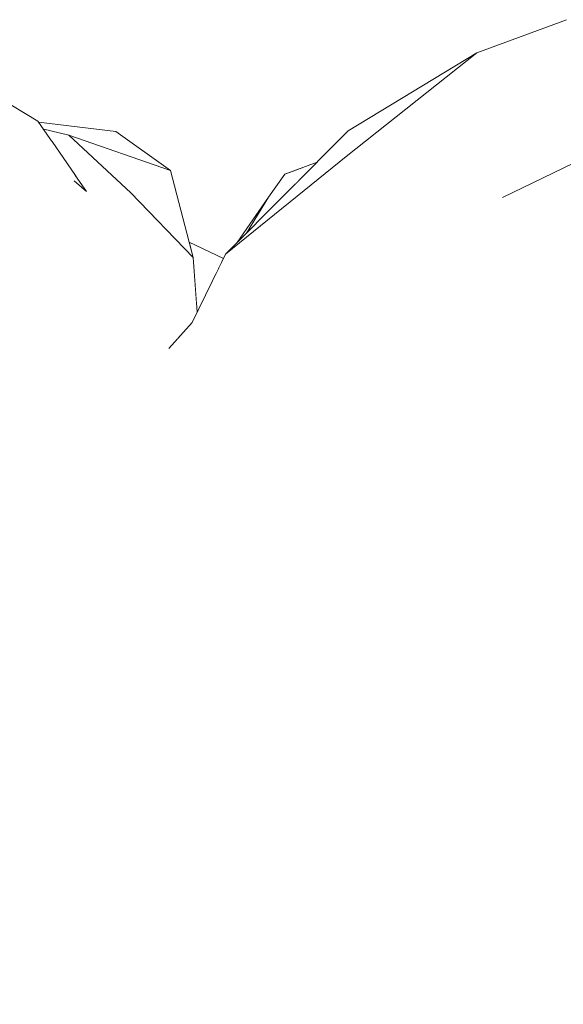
# Model space of a CAD drawing. Header units: millimetres. Extents: x 0 to 650, y -1 to 707.
# Tile 319 of 348: x 506.349 to 506.637, y 460.094 to 460.616. Entities that reach past the tile are written whole.
import ezdxf
from ezdxf.xclip import XClip

# ---------------------------------------------------------------- set-up
doc = ezdxf.new("R2010")
doc.units = ezdxf.units.MM
doc.header["$MEASUREMENT"] = 0
doc.header["$XCLIPFRAME"] = 0
doc.linetypes.add('Wipeout_Contour', pattern=[1000, 0, -1000])
doc.layers.add('Interior - Mobiliário .ARQ', color=7, linetype='Continuous')

# ---------------------------------------------------------------- blocks, each defined once
blk = doc.blocks.new('Desenho_5_5', base_point=(26.09266, 442.80587))
at = {"color": 254, "linetype": 'Wipeout_Contour', "lineweight": 0, "ltscale": 2053.629503}
blk.add_wipeout([(506.40788, 460.5239), (506.38438, 460.52462), (506.41943, 460.45591)], dxfattribs=at).dxf.layer = 'Interior - Mobiliário .ARQ'
at = {"color": 254, "linetype": 'Wipeout_Contour', "lineweight": 0, "ltscale": 2053.796268}
blk.add_wipeout([(506.50432, 460.40573), (506.57087, 460.48334), (506.5472, 460.47529)], dxfattribs=at).dxf.layer = 'Interior - Mobiliário .ARQ'
at = {"color": 254, "linetype": 'Wipeout_Contour', "lineweight": 0, "ltscale": 2052.758276}
blk.add_wipeout([(506.36502, 460.16546), (506.35189, 460.16429), (506.36165, 460.13671)], dxfattribs=at).dxf.layer = 'Interior - Mobiliário .ARQ'
at = {"color": 254, "linetype": 'Wipeout_Contour', "lineweight": 0, "ltscale": 2053.352679}
blk.add_wipeout([(506.40805, 460.13523), (506.42096, 460.16209), (506.40896, 460.16406)], dxfattribs=at).dxf.layer = 'Interior - Mobiliário .ARQ'
at = {"color": 254, "linetype": 'Wipeout_Contour', "lineweight": 0, "ltscale": 2053.403902}
blk.add_wipeout([(506.62065, 460.15535), (506.62756, 460.14335), (506.63705, 460.16091)], dxfattribs=at).dxf.layer = 'Interior - Mobiliário .ARQ'
at = {"color": 254, "linetype": 'Wipeout_Contour', "lineweight": 0, "ltscale": 2053.324673}
blk.add_wipeout([(506.49681, 460.15303), (506.47693, 460.1537), (506.48365, 460.13618)], dxfattribs=at).dxf.layer = 'Interior - Mobiliário .ARQ'
at = {"color": 254, "linetype": 'Wipeout_Contour', "lineweight": 0, "ltscale": 2053.389013}
blk.add_wipeout([(506.5489, 460.13504), (506.57719, 460.15151), (506.55602, 460.15814)], dxfattribs=at).dxf.layer = 'Interior - Mobiliário .ARQ'
at = {"color": 254, "linetype": 'Wipeout_Contour', "lineweight": 0, "ltscale": 2736.802923}
blk.add_wipeout([(506.4089, 460.12743), (506.38586, 460.12744), (506.38966, 460.09884), (506.40738, 460.09712)], dxfattribs=at).dxf.layer = 'Interior - Mobiliário .ARQ'
at = {"color": 254, "linetype": 'Wipeout_Contour', "lineweight": 0, "ltscale": 2053.635794}
blk.add_wipeout([(506.60485, 460.52153), (506.5472, 460.47529), (506.57087, 460.48334)], dxfattribs=at).dxf.layer = 'Interior - Mobiliário .ARQ'
at = {"color": 254, "linetype": 'Wipeout_Contour', "lineweight": 0, "ltscale": 2053.308897}
blk.add_wipeout([(506.41943, 460.45591), (506.39636, 460.49338), (506.40671, 460.43298)], dxfattribs=at).dxf.layer = 'Interior - Mobiliário .ARQ'
at = {"color": 254, "linetype": 'Wipeout_Contour', "lineweight": 0, "ltscale": 2053.610412}
blk.add_wipeout([(506.66215, 460.39989), (506.64504, 460.42282), (506.57008, 460.33778)], dxfattribs=at).dxf.layer = 'Interior - Mobiliário .ARQ'
at = {"color": 254, "linetype": 'Wipeout_Contour', "lineweight": 0, "ltscale": 2053.176444}
blk.add_wipeout([(506.62704, 460.17528), (506.62065, 460.15535), (506.63705, 460.16091)], dxfattribs=at).dxf.layer = 'Interior - Mobiliário .ARQ'
at = {"color": 254, "linetype": 'Wipeout_Contour', "lineweight": 0, "ltscale": 2053.059598}
blk.add_wipeout([(506.37765, 460.17345), (506.36502, 460.16546), (506.36165, 460.13671)], dxfattribs=at).dxf.layer = 'Interior - Mobiliário .ARQ'
at = {"color": 254, "linetype": 'Wipeout_Contour', "lineweight": 0, "ltscale": 2052.604323}
blk.add_wipeout([(506.40805, 460.13523), (506.40896, 460.16406), (506.39783, 460.17281)], dxfattribs=at).dxf.layer = 'Interior - Mobiliário .ARQ'
at = {"color": 254, "linetype": 'Wipeout_Contour', "lineweight": 0, "ltscale": 2737.778898}
blk.add_wipeout([(506.60123, 460.121), (506.63619, 460.12466), (506.70173, 460.14665), (506.62404, 460.13741)], dxfattribs=at).dxf.layer = 'Interior - Mobiliário .ARQ'
at = {"color": 254, "linetype": 'Wipeout_Contour', "lineweight": 0, "ltscale": 2736.630637}
blk.add_wipeout([(506.38586, 460.12744), (506.36263, 460.1289), (506.37167, 460.10003), (506.38966, 460.09884)], dxfattribs=at).dxf.layer = 'Interior - Mobiliário .ARQ'
at = {"color": 254, "linetype": 'Wipeout_Contour', "lineweight": 0, "ltscale": 2054.041511}
blk.add_wipeout([(506.60485, 460.52153), (506.57087, 460.48334), (506.64252, 460.53966)], dxfattribs=at).dxf.layer = 'Interior - Mobiliário .ARQ'
at = {"color": 254, "linetype": 'Wipeout_Contour', "lineweight": 0, "ltscale": 2053.581366}
blk.add_wipeout([(506.43112, 460.4322), (506.41811, 460.42033), (506.41097, 460.37467)], dxfattribs=at).dxf.layer = 'Interior - Mobiliário .ARQ'
at = {"color": 254, "linetype": 'Wipeout_Contour', "lineweight": 0, "ltscale": 2053.603456}
blk.add_wipeout([(506.57008, 460.33778), (506.5889, 460.32101), (506.66215, 460.39989)], dxfattribs=at).dxf.layer = 'Interior - Mobiliário .ARQ'
at = {"color": 254, "linetype": 'Wipeout_Contour', "lineweight": 0, "ltscale": 2053.520796}
blk.add_wipeout([(506.37765, 460.17345), (506.39412, 460.29112), (506.37679, 460.2872)], dxfattribs=at).dxf.layer = 'Interior - Mobiliário .ARQ'
at = {"color": 254, "linetype": 'Wipeout_Contour', "lineweight": 0, "ltscale": 2053.306186}
blk.add_wipeout([(506.417, 460.28591), (506.40554, 460.29075), (506.39783, 460.17281)], dxfattribs=at).dxf.layer = 'Interior - Mobiliário .ARQ'
at = {"color": 254, "linetype": 'Wipeout_Contour', "lineweight": 0, "ltscale": 2053.184036}
blk.add_wipeout([(506.66134, 460.21497), (506.65882, 460.23369), (506.62704, 460.17528)], dxfattribs=at).dxf.layer = 'Interior - Mobiliário .ARQ'
at = {"color": 254, "linetype": 'Wipeout_Contour', "lineweight": 0, "ltscale": 3422.36628}
blk.add_wipeout([(506.63619, 460.12466), (506.65605, 460.12611), (506.68841, 460.12948), (506.79107, 460.15189), (506.70173, 460.14665)], dxfattribs=at).dxf.layer = 'Interior - Mobiliário .ARQ'
at = {"color": 254, "linetype": 'Wipeout_Contour', "lineweight": 0, "ltscale": 2736.654558}
blk.add_wipeout([(506.26134, 460.12818), (506.30471, 460.12378), (506.36263, 460.1289), (506.28701, 460.13694)], dxfattribs=at).dxf.layer = 'Interior - Mobiliário .ARQ'
at = {"color": 254, "linetype": 'Wipeout_Contour', "lineweight": 0, "ltscale": 2737.288285}
blk.add_wipeout([(506.54983, 460.12892), (506.56286, 460.11901), (506.60123, 460.121), (506.62404, 460.13741)], dxfattribs=at).dxf.layer = 'Interior - Mobiliário .ARQ'
at = {"color": 254, "linetype": 'Wipeout_Contour', "lineweight": 0, "ltscale": 2738.46863}
blk.add_wipeout([(506.52294, 460.55678), (506.45802, 460.49142), (506.52204, 460.54323), (506.59122, 460.59826)], dxfattribs=at).dxf.layer = 'Interior - Mobiliário .ARQ'
at = {"color": 254, "linetype": 'Wipeout_Contour', "lineweight": 0, "ltscale": 2053.474452}
blk.add_wipeout([(506.59883, 460.30726), (506.66466, 460.37367), (506.66215, 460.39989)], dxfattribs=at).dxf.layer = 'Interior - Mobiliário .ARQ'
at = {"color": 254, "linetype": 'Wipeout_Contour', "lineweight": 0, "ltscale": 2053.363178}
blk.add_wipeout([(506.5889, 460.32101), (506.57008, 460.33778), (506.4998, 460.22305)], dxfattribs=at).dxf.layer = 'Interior - Mobiliário .ARQ'
at = {"color": 254, "linetype": 'Wipeout_Contour', "lineweight": 0, "ltscale": 2053.208347}
blk.add_wipeout([(506.39783, 460.17281), (506.38788, 460.17162), (506.3846, 460.13511)], dxfattribs=at).dxf.layer = 'Interior - Mobiliário .ARQ'
at = {"color": 254, "linetype": 'Wipeout_Contour', "lineweight": 0, "ltscale": 2052.533034}
blk.add_wipeout([(506.36165, 460.13671), (506.35189, 460.16429), (506.29575, 460.15948)], dxfattribs=at).dxf.layer = 'Interior - Mobiliário .ARQ'
at = {"color": 254, "linetype": 'Wipeout_Contour', "lineweight": 0, "ltscale": 2053.179883}
blk.add_wipeout([(506.5489, 460.13504), (506.55602, 460.15814), (506.5326, 460.15664)], dxfattribs=at).dxf.layer = 'Interior - Mobiliário .ARQ'
at = {"color": 254, "linetype": 'Wipeout_Contour', "lineweight": 0, "ltscale": 2053.05008}
blk.add_wipeout([(506.62404, 460.13741), (506.70173, 460.14665), (506.71149, 460.15504)], dxfattribs=at).dxf.layer = 'Interior - Mobiliário .ARQ'
at = {"color": 254, "linetype": 'Wipeout_Contour', "lineweight": 0, "ltscale": 2052.470744}
blk.add_wipeout([(506.36263, 460.1289), (506.30471, 460.12378), (506.37167, 460.10003)], dxfattribs=at).dxf.layer = 'Interior - Mobiliário .ARQ'
at = {"color": 254, "linetype": 'Wipeout_Contour', "lineweight": 0, "ltscale": 2736.786231}
blk.add_wipeout([(506.54983, 460.12892), (506.4885, 460.13051), (506.5307, 460.11916), (506.55637, 460.11924)], dxfattribs=at).dxf.layer = 'Interior - Mobiliário .ARQ'
at = {"color": 254, "linetype": 'Wipeout_Contour', "lineweight": 0, "ltscale": 2053.722597}
blk.add_wipeout([(506.45802, 460.49142), (506.43112, 460.4322), (506.52204, 460.54323)], dxfattribs=at).dxf.layer = 'Interior - Mobiliário .ARQ'
at = {"color": 254, "linetype": 'Wipeout_Contour', "lineweight": 0, "ltscale": 2053.099132}
blk.add_wipeout([(506.71149, 460.15504), (506.69273, 460.17001), (506.63705, 460.16091)], dxfattribs=at).dxf.layer = 'Interior - Mobiliário .ARQ'
at = {"color": 254, "linetype": 'Wipeout_Contour', "lineweight": 0, "ltscale": 2052.648136}
blk.add_wipeout([(506.29575, 460.15948), (506.28927, 460.14238), (506.36165, 460.13671)], dxfattribs=at).dxf.layer = 'Interior - Mobiliário .ARQ'
at = {"color": 254, "linetype": 'Wipeout_Contour', "lineweight": 0, "ltscale": 2052.862342}
blk.add_wipeout([(506.49681, 460.15303), (506.48365, 460.13618), (506.5489, 460.13504)], dxfattribs=at).dxf.layer = 'Interior - Mobiliário .ARQ'
at = {"color": 254, "linetype": 'Wipeout_Contour', "lineweight": 0, "ltscale": 3420.525544}
blk.add_wipeout([(506.26583, 460.12773), (506.20487, 460.05483), (506.37145, 460.07057), (506.37556, 460.10019), (506.30471, 460.12378)], dxfattribs=at).dxf.layer = 'Interior - Mobiliário .ARQ'
at = {"color": 254, "linetype": 'Wipeout_Contour', "lineweight": 0, "ltscale": 2053.071527}
blk.add_wipeout([(506.4885, 460.13051), (506.4675, 460.09891), (506.5307, 460.11916)], dxfattribs=at).dxf.layer = 'Interior - Mobiliário .ARQ'
at = {"color": 254, "linetype": 'Wipeout_Contour', "lineweight": 0, "ltscale": 2053.495263}
blk.add_wipeout([(506.52204, 460.54323), (506.43112, 460.4322), (506.47991, 460.4817)], dxfattribs=at).dxf.layer = 'Interior - Mobiliário .ARQ'
at = {"color": 254, "linetype": 'Wipeout_Contour', "lineweight": 0, "ltscale": 2053.687359}
blk.add_wipeout([(506.63705, 460.16091), (506.62756, 460.14335), (506.71149, 460.15504)], dxfattribs=at).dxf.layer = 'Interior - Mobiliário .ARQ'
at = {"color": 254, "linetype": 'Wipeout_Contour', "lineweight": 0, "ltscale": 2053.070107}
blk.add_wipeout([(506.5489, 460.13504), (506.5326, 460.15664), (506.49681, 460.15303)], dxfattribs=at).dxf.layer = 'Interior - Mobiliário .ARQ'
at = {"color": 254, "linetype": 'Wipeout_Contour', "lineweight": 0, "ltscale": 2737.126019}
blk.add_wipeout([(506.4089, 460.12743), (506.40738, 460.09712), (506.4675, 460.09891), (506.4885, 460.13051)], dxfattribs=at).dxf.layer = 'Interior - Mobiliário .ARQ'
at = {"color": 254, "linetype": 'Wipeout_Contour', "lineweight": 0, "ltscale": 2738.493688}
blk.add_wipeout([(506.3589, 460.56146), (506.37499, 460.55449), (506.42883, 460.53579), (506.39988, 460.55646)], dxfattribs=at).dxf.layer = 'Interior - Mobiliário .ARQ'
at = {"color": 254, "linetype": 'Wipeout_Contour', "lineweight": 0, "ltscale": 2053.343461}
blk.add_wipeout([(506.47991, 460.4817), (506.43112, 460.4322), (506.45085, 460.41257)], dxfattribs=at).dxf.layer = 'Interior - Mobiliário .ARQ'
at = {"color": 254, "linetype": 'Wipeout_Contour', "lineweight": 0, "ltscale": 2052.585605}
blk.add_wipeout([(506.49681, 460.15303), (506.5326, 460.15664), (506.54724, 460.21402)], dxfattribs=at).dxf.layer = 'Interior - Mobiliário .ARQ'
at = {"color": 254, "linetype": 'Wipeout_Contour', "lineweight": 0, "ltscale": 2053.31049}
blk.add_wipeout([(506.62704, 460.17528), (506.63705, 460.16091), (506.66134, 460.21497)], dxfattribs=at).dxf.layer = 'Interior - Mobiliário .ARQ'
at = {"color": 254, "linetype": 'Wipeout_Contour', "lineweight": 0, "ltscale": 2053.023783}
blk.add_wipeout([(506.62756, 460.14335), (506.62065, 460.15535), (506.57719, 460.15151)], dxfattribs=at).dxf.layer = 'Interior - Mobiliário .ARQ'
at = {"color": 254, "linetype": 'Wipeout_Contour', "lineweight": 0, "ltscale": 2052.381042}
blk.add_wipeout([(506.48365, 460.13618), (506.4089, 460.12743), (506.4885, 460.13051)], dxfattribs=at).dxf.layer = 'Interior - Mobiliário .ARQ'
at = {"color": 254, "linetype": 'Wipeout_Contour', "lineweight": 0, "ltscale": 4790.279909}
blk.add_wipeout([(506.40557, 460.0973), (506.37145, 460.07057), (506.53877, 460.04429), (506.55637, 460.11924), (506.5307, 460.11916), (506.4675, 460.09891), (506.40738, 460.09712)], dxfattribs=at).dxf.layer = 'Interior - Mobiliário .ARQ'
at = {"color": 254, "linetype": 'Wipeout_Contour', "lineweight": 0, "ltscale": 2053.62795}
blk.add_wipeout([(506.32428, 460.54955), (506.39636, 460.49338), (506.35856, 460.56202)], dxfattribs=at).dxf.layer = 'Interior - Mobiliário .ARQ'
at = {"color": 254, "linetype": 'Wipeout_Contour', "lineweight": 0, "ltscale": 2053.500075}
blk.add_wipeout([(506.43112, 460.4322), (506.4201, 460.37837), (506.45085, 460.41257)], dxfattribs=at).dxf.layer = 'Interior - Mobiliário .ARQ'
at = {"color": 254, "linetype": 'Wipeout_Contour', "lineweight": 0, "ltscale": 2053.32984}
blk.add_wipeout([(506.54724, 460.21402), (506.52527, 460.21698), (506.49681, 460.15303)], dxfattribs=at).dxf.layer = 'Interior - Mobiliário .ARQ'
at = {"color": 254, "linetype": 'Wipeout_Contour', "lineweight": 0, "ltscale": 2052.671757}
blk.add_wipeout([(506.47693, 460.1537), (506.42096, 460.16209), (506.48365, 460.13618)], dxfattribs=at).dxf.layer = 'Interior - Mobiliário .ARQ'
at = {"color": 254, "linetype": 'Wipeout_Contour', "lineweight": 0, "ltscale": 4107.565048}
blk.add_wipeout([(506.53877, 460.04429), (506.75965, 459.96635), (506.65605, 460.12611), (506.63619, 460.12466), (506.60123, 460.121), (506.56286, 460.11901)], dxfattribs=at).dxf.layer = 'Interior - Mobiliário .ARQ'
at = {"color": 254, "linetype": 'Wipeout_Contour', "lineweight": 0, "ltscale": 2737.577789}
blk.add_wipeout([(506.37145, 460.07057), (506.40557, 460.0973), (506.38966, 460.09884), (506.37556, 460.10019)], dxfattribs=at).dxf.layer = 'Interior - Mobiliário .ARQ'
at = {"color": 254, "linetype": 'Wipeout_Contour', "lineweight": 0, "ltscale": 2053.155863}
blk.add_wipeout([(506.35856, 460.56202), (506.28186, 460.60814), (506.32428, 460.54955)], dxfattribs=at).dxf.layer = 'Interior - Mobiliário .ARQ'
at = {"color": 254, "linetype": 'Wipeout_Contour', "lineweight": 0, "ltscale": 2053.357565}
blk.add_wipeout([(506.40671, 460.43298), (506.41811, 460.42033), (506.42804, 460.44142)], dxfattribs=at).dxf.layer = 'Interior - Mobiliário .ARQ'
at = {"color": 254, "linetype": 'Wipeout_Contour', "lineweight": 0, "ltscale": 2053.652495}
blk.add_wipeout([(506.417, 460.28591), (506.45085, 460.41257), (506.4201, 460.37837)], dxfattribs=at).dxf.layer = 'Interior - Mobiliário .ARQ'
at = {"color": 254, "linetype": 'Wipeout_Contour', "lineweight": 0, "ltscale": 2053.086024}
blk.add_wipeout([(506.4998, 460.22305), (506.52527, 460.21698), (506.5889, 460.32101)], dxfattribs=at).dxf.layer = 'Interior - Mobiliário .ARQ'
at = {"color": 254, "linetype": 'Wipeout_Contour', "lineweight": 0, "ltscale": 2052.712007}
blk.add_wipeout([(506.40805, 460.13523), (506.48365, 460.13618), (506.42096, 460.16209)], dxfattribs=at).dxf.layer = 'Interior - Mobiliário .ARQ'
at = {"color": 254, "linetype": 'Wipeout_Contour', "lineweight": 0, "ltscale": 2053.212271}
blk.add_wipeout([(506.57719, 460.15151), (506.5489, 460.13504), (506.62756, 460.14335)], dxfattribs=at).dxf.layer = 'Interior - Mobiliário .ARQ'
at = {"layer": 'Interior - Mobiliário .ARQ', "color": 7, "linetype": 'Continuous', "lineweight": 0}
blk.add_line((506.35856, 460.56202), (506.28186, 460.60814), dxfattribs=at)
at = {"color": 254, "linetype": 'Wipeout_Contour', "lineweight": 0, "ltscale": 2053.180983}
blk.add_wipeout([(506.42804, 460.44142), (506.41943, 460.45591), (506.40671, 460.43298)], dxfattribs=at).dxf.layer = 'Interior - Mobiliário .ARQ'
at = {"color": 254, "linetype": 'Wipeout_Contour', "lineweight": 0, "ltscale": 2053.612155}
blk.add_wipeout([(506.66215, 460.39989), (506.5889, 460.32101), (506.59883, 460.30726)], dxfattribs=at).dxf.layer = 'Interior - Mobiliário .ARQ'
at = {"color": 254, "linetype": 'Wipeout_Contour', "lineweight": 0, "ltscale": 2052.566466}
blk.add_wipeout([(506.40554, 460.29075), (506.417, 460.28591), (506.4201, 460.37837)], dxfattribs=at).dxf.layer = 'Interior - Mobiliário .ARQ'
at = {"color": 254, "linetype": 'Wipeout_Contour', "lineweight": 0, "ltscale": 2053.326446}
blk.add_wipeout([(506.52527, 460.21698), (506.4998, 460.22305), (506.47693, 460.1537)], dxfattribs=at).dxf.layer = 'Interior - Mobiliário .ARQ'
at = {"color": 254, "linetype": 'Wipeout_Contour', "lineweight": 0, "ltscale": 2053.224899}
blk.add_wipeout([(506.62704, 460.17528), (506.60155, 460.19778), (506.57719, 460.15151)], dxfattribs=at).dxf.layer = 'Interior - Mobiliário .ARQ'
at = {"color": 254, "linetype": 'Wipeout_Contour', "lineweight": 0, "ltscale": 2052.315627}
blk.add_wipeout([(506.3846, 460.13511), (506.40805, 460.13523), (506.39783, 460.17281)], dxfattribs=at).dxf.layer = 'Interior - Mobiliário .ARQ'
at = {"color": 254, "linetype": 'Wipeout_Contour', "lineweight": 0, "ltscale": 2053.445379}
blk.add_wipeout([(506.66974, 460.34598), (506.62219, 460.2926), (506.64537, 460.26824)], dxfattribs=at).dxf.layer = 'Interior - Mobiliário .ARQ'
at = {"color": 254, "linetype": 'Wipeout_Contour', "lineweight": 0, "ltscale": 2052.450781}
blk.add_wipeout([(506.38788, 460.17162), (506.39783, 460.17281), (506.40554, 460.29075)], dxfattribs=at).dxf.layer = 'Interior - Mobiliário .ARQ'
at = {"color": 254, "linetype": 'Wipeout_Contour', "lineweight": 0, "ltscale": 2053.335935}
blk.add_wipeout([(506.40896, 460.16406), (506.43485, 460.27192), (506.417, 460.28591)], dxfattribs=at).dxf.layer = 'Interior - Mobiliário .ARQ'
at = {"color": 254, "linetype": 'Wipeout_Contour', "lineweight": 0, "ltscale": 2052.716506}
blk.add_wipeout([(506.47693, 460.1537), (506.49681, 460.15303), (506.52527, 460.21698)], dxfattribs=at).dxf.layer = 'Interior - Mobiliário .ARQ'
at = {"color": 254, "linetype": 'Wipeout_Contour', "lineweight": 0, "ltscale": 2052.690226}
blk.add_wipeout([(506.57719, 460.15151), (506.62065, 460.15535), (506.62704, 460.17528)], dxfattribs=at).dxf.layer = 'Interior - Mobiliário .ARQ'
at = {"color": 254, "linetype": 'Wipeout_Contour', "lineweight": 0, "ltscale": 2053.679991}
blk.add_wipeout([(506.45085, 460.41257), (506.43485, 460.27192), (506.48389, 460.40261)], dxfattribs=at).dxf.layer = 'Interior - Mobiliário .ARQ'
at = {"color": 254, "linetype": 'Wipeout_Contour', "lineweight": 0, "ltscale": 2052.494838}
blk.add_wipeout([(506.417, 460.28591), (506.39783, 460.17281), (506.40896, 460.16406)], dxfattribs=at).dxf.layer = 'Interior - Mobiliário .ARQ'
at = {"color": 254, "linetype": 'Wipeout_Contour', "lineweight": 0, "ltscale": 2052.071455}
blk.add_wipeout([(506.36165, 460.13671), (506.3846, 460.13511), (506.38788, 460.17162)], dxfattribs=at).dxf.layer = 'Interior - Mobiliário .ARQ'
at = {"color": 254, "linetype": 'Wipeout_Contour', "lineweight": 0, "ltscale": 2054.107002}
blk.add_wipeout([(506.52769, 460.47319), (506.47991, 460.4817), (506.48389, 460.40261)], dxfattribs=at).dxf.layer = 'Interior - Mobiliário .ARQ'
at = {"color": 254, "linetype": 'Wipeout_Contour', "lineweight": 0, "ltscale": 2052.845287}
blk.add_wipeout([(506.417, 460.28591), (506.43485, 460.27192), (506.45085, 460.41257)], dxfattribs=at).dxf.layer = 'Interior - Mobiliário .ARQ'
at = {"color": 254, "linetype": 'Wipeout_Contour', "lineweight": 0, "ltscale": 2052.897793}
blk.add_wipeout([(506.38788, 460.17162), (506.37765, 460.17345), (506.36165, 460.13671)], dxfattribs=at).dxf.layer = 'Interior - Mobiliário .ARQ'
at = {"color": 254, "linetype": 'Wipeout_Contour', "lineweight": 0, "ltscale": 2052.904835}
blk.add_wipeout([(506.45085, 460.41257), (506.48389, 460.40261), (506.47991, 460.4817)], dxfattribs=at).dxf.layer = 'Interior - Mobiliário .ARQ'
at = {"color": 254, "linetype": 'Wipeout_Contour', "lineweight": 0, "ltscale": 2052.897699}
blk.add_wipeout([(506.4017, 460.37896), (506.41097, 460.37467), (506.41811, 460.42033)], dxfattribs=at).dxf.layer = 'Interior - Mobiliário .ARQ'
at = {"color": 254, "linetype": 'Wipeout_Contour', "lineweight": 0, "ltscale": 2053.461866}
blk.add_wipeout([(506.47991, 460.4817), (506.52769, 460.47319), (506.57698, 460.52815)], dxfattribs=at).dxf.layer = 'Interior - Mobiliário .ARQ'
at = {"color": 254, "linetype": 'Wipeout_Contour', "lineweight": 0, "ltscale": 2737.730761}
blk.add_wipeout([(506.45693, 460.48922), (506.43866, 460.49789), (506.44107, 460.48611), (506.45413, 460.4835)], dxfattribs=at).dxf.layer = 'Interior - Mobiliário .ARQ'
at = {"color": 254, "linetype": 'Wipeout_Contour', "lineweight": 0, "ltscale": 2053.577398}
blk.add_wipeout([(506.41811, 460.42033), (506.40671, 460.43298), (506.4017, 460.37896)], dxfattribs=at).dxf.layer = 'Interior - Mobiliário .ARQ'
at = {"color": 254, "linetype": 'Wipeout_Contour', "lineweight": 0, "ltscale": 2053.951388}
blk.add_wipeout([(506.57698, 460.52815), (506.52204, 460.54323), (506.47991, 460.4817)], dxfattribs=at).dxf.layer = 'Interior - Mobiliário .ARQ'
at = {"color": 254, "linetype": 'Wipeout_Contour', "lineweight": 0, "ltscale": 2053.335544}
blk.add_wipeout([(506.3489, 460.48589), (506.40671, 460.43298), (506.39636, 460.49338)], dxfattribs=at).dxf.layer = 'Interior - Mobiliário .ARQ'
at = {"color": 254, "linetype": 'Wipeout_Contour', "lineweight": 0, "ltscale": 2053.454237}
blk.add_wipeout([(506.39412, 460.29112), (506.41097, 460.37467), (506.4017, 460.37896)], dxfattribs=at).dxf.layer = 'Interior - Mobiliário .ARQ'
at = {"color": 254, "linetype": 'Wipeout_Contour', "lineweight": 0, "ltscale": 2053.854721}
blk.add_wipeout([(506.52204, 460.54323), (506.57698, 460.52815), (506.64944, 460.57395)], dxfattribs=at).dxf.layer = 'Interior - Mobiliário .ARQ'
at = {"color": 254, "linetype": 'Wipeout_Contour', "lineweight": 0, "ltscale": 2053.197487}
blk.add_wipeout([(506.39636, 460.49338), (506.32428, 460.54955), (506.3489, 460.48589)], dxfattribs=at).dxf.layer = 'Interior - Mobiliário .ARQ'
at = {"color": 254, "linetype": 'Wipeout_Contour', "lineweight": 0, "ltscale": 2738.364113}
blk.add_wipeout([(506.48948, 460.53386), (506.48073, 460.52158), (506.49549, 460.52915), (506.50566, 460.53938)], dxfattribs=at).dxf.layer = 'Interior - Mobiliário .ARQ'
at = {"layer": 'Interior - Mobiliário .ARQ', "color": 7, "linetype": 'Continuous', "lineweight": 0}
for p, q in [((506.48948, 460.53386), (506.50655, 460.54028)), ((506.48073, 460.52158), (506.48948, 460.53386)), ((506.48073, 460.52158), (506.46426, 460.4977)), ((506.46918, 460.50266), (506.48073, 460.52158))]:
    blk.add_line(p, q, dxfattribs=at)
at = {"color": 254, "linetype": 'Wipeout_Contour', "lineweight": 0, "ltscale": 2053.983536}
blk.add_wipeout([(506.64944, 460.57395), (506.59122, 460.59826), (506.52204, 460.54323)], dxfattribs=at).dxf.layer = 'Interior - Mobiliário .ARQ'
at = {"color": 254, "linetype": 'Wipeout_Contour', "lineweight": 0, "ltscale": 2052.944617}
blk.add_wipeout([(506.4017, 460.37896), (506.40671, 460.43298), (506.3489, 460.48589)], dxfattribs=at).dxf.layer = 'Interior - Mobiliário .ARQ'
at = {"layer": 'Interior - Mobiliário .ARQ', "color": 7, "linetype": 'Continuous', "lineweight": 0}
for q in [(506.52294, 460.55678), (506.52204, 460.54323)]:
    blk.add_line((506.45802, 460.49142), q, dxfattribs=at)
at = {"color": 254, "linetype": 'Wipeout_Contour', "lineweight": 0, "ltscale": 2053.932167}
blk.add_wipeout([(506.63874, 460.61574), (506.59122, 460.59826), (506.64944, 460.57395)], dxfattribs=at).dxf.layer = 'Interior - Mobiliário .ARQ'
at = {"color": 254, "linetype": 'Wipeout_Contour', "lineweight": 0, "ltscale": 3423.19743}
blk.add_wipeout([(506.68896, 460.55691), (506.57698, 460.52815), (506.60485, 460.52153), (506.64252, 460.53966), (506.65834, 460.54403)], dxfattribs=at).dxf.layer = 'Interior - Mobiliário .ARQ'
at = {"color": 254, "linetype": 'Wipeout_Contour', "lineweight": 0, "ltscale": 2053.552453}
blk.add_wipeout([(506.4408, 460.48967), (506.40788, 460.5239), (506.41943, 460.45591)], dxfattribs=at).dxf.layer = 'Interior - Mobiliário .ARQ'
at = {"color": 254, "linetype": 'Wipeout_Contour', "lineweight": 0, "ltscale": 2053.2535}
blk.add_wipeout([(506.3489, 460.48589), (506.36406, 460.41534), (506.4017, 460.37896)], dxfattribs=at).dxf.layer = 'Interior - Mobiliário .ARQ'
at = {"layer": 'Interior - Mobiliário .ARQ', "color": 7, "linetype": 'Continuous', "lineweight": 0}
blk.add_line((506.63874, 460.61574), (506.59122, 460.59826), dxfattribs=at)
at = {"color": 254, "linetype": 'Wipeout_Contour', "lineweight": 0, "ltscale": 2054.028616}
blk.add_wipeout([(506.68896, 460.55691), (506.64944, 460.57395), (506.57698, 460.52815)], dxfattribs=at).dxf.layer = 'Interior - Mobiliário .ARQ'
at = {"color": 254, "linetype": 'Wipeout_Contour', "lineweight": 0, "ltscale": 2053.625799}
blk.add_wipeout([(506.52769, 460.47319), (506.5472, 460.47529), (506.60485, 460.52153)], dxfattribs=at).dxf.layer = 'Interior - Mobiliário .ARQ'
at = {"color": 254, "linetype": 'Wipeout_Contour', "lineweight": 0, "ltscale": 2053.140125}
blk.add_wipeout([(506.4408, 460.48967), (506.41943, 460.45591), (506.43248, 460.44644)], dxfattribs=at).dxf.layer = 'Interior - Mobiliário .ARQ'
at = {"color": 254, "linetype": 'Wipeout_Contour', "lineweight": 0, "ltscale": 2053.02453}
blk.add_wipeout([(506.4017, 460.37896), (506.36406, 460.41534), (506.39412, 460.29112)], dxfattribs=at).dxf.layer = 'Interior - Mobiliário .ARQ'
at = {"layer": 'Interior - Mobiliário .ARQ', "color": 7, "linetype": 'Continuous', "lineweight": 0}
for p, q in [((506.59122, 460.59826), (506.52204, 460.54323)), ((506.52294, 460.55678), (506.59122, 460.59826)), ((506.44024, 460.45525), (506.42804, 460.44142))]:
    blk.add_line(p, q, dxfattribs=at)
at = {"color": 254, "linetype": 'Wipeout_Contour', "lineweight": 0, "ltscale": 2737.920838}
blk.add_wipeout([(506.37499, 460.55449), (506.40788, 460.5239), (506.4408, 460.48967), (506.42883, 460.53579)], dxfattribs=at).dxf.layer = 'Interior - Mobiliário .ARQ'
at = {"color": 254, "linetype": 'Wipeout_Contour', "lineweight": 0, "ltscale": 2053.960254}
blk.add_wipeout([(506.60485, 460.52153), (506.57698, 460.52815), (506.52769, 460.47319)], dxfattribs=at).dxf.layer = 'Interior - Mobiliário .ARQ'
at = {"color": 254, "linetype": 'Wipeout_Contour', "lineweight": 0, "ltscale": 2054.00337}
blk.add_wipeout([(506.44107, 460.48611), (506.44277, 460.46394), (506.45413, 460.4835)], dxfattribs=at).dxf.layer = 'Interior - Mobiliário .ARQ'
at = {"color": 254, "linetype": 'Wipeout_Contour', "lineweight": 0, "ltscale": 2052.766573}
blk.add_wipeout([(506.39412, 460.29112), (506.36406, 460.41534), (506.37679, 460.2872)], dxfattribs=at).dxf.layer = 'Interior - Mobiliário .ARQ'
at = {"layer": 'Interior - Mobiliário .ARQ', "color": 7, "linetype": 'Continuous', "lineweight": 0}
for p, q in [((506.42883, 460.53579), (506.4408, 460.48967)), ((506.45693, 460.48922), (506.43866, 460.49789)), ((506.44024, 460.45525), (506.45802, 460.49142)), ((506.443, 460.46087), (506.4408, 460.48967))]:
    blk.add_line(p, q, dxfattribs=at)
at = {"color": 254, "linetype": 'Wipeout_Contour', "lineweight": 0, "ltscale": 2738.469163}
blk.add_wipeout([(506.37499, 460.55449), (506.36526, 460.55098), (506.37569, 460.53378), (506.40788, 460.5239)], dxfattribs=at).dxf.layer = 'Interior - Mobiliário .ARQ'
at = {"color": 254, "linetype": 'Wipeout_Contour', "lineweight": 0, "ltscale": 2054.09507}
blk.add_wipeout([(506.57008, 460.33778), (506.64504, 460.42282), (506.57087, 460.48334)], dxfattribs=at).dxf.layer = 'Interior - Mobiliário .ARQ'
at = {"color": 254, "linetype": 'Wipeout_Contour', "lineweight": 0, "ltscale": 2053.341631}
blk.add_wipeout([(506.5472, 460.47529), (506.48389, 460.40261), (506.50432, 460.40573)], dxfattribs=at).dxf.layer = 'Interior - Mobiliário .ARQ'
at = {"color": 254, "linetype": 'Wipeout_Contour', "lineweight": 0, "ltscale": 2052.514025}
blk.add_wipeout([(506.37765, 460.17345), (506.38788, 460.17162), (506.40003, 460.29053)], dxfattribs=at).dxf.layer = 'Interior - Mobiliário .ARQ'
at = {"layer": 'Interior - Mobiliário .ARQ', "color": 7, "linetype": 'Continuous', "lineweight": 0}
for p, q in [((506.3589, 460.56146), (506.39988, 460.55646)), ((506.37499, 460.55449), (506.36108, 460.55787))]:
    blk.add_line(p, q, dxfattribs=at)
at = {"color": 254, "linetype": 'Wipeout_Contour', "lineweight": 0, "ltscale": 2053.490984}
blk.add_wipeout([(506.37569, 460.53378), (506.38241, 460.52634), (506.40788, 460.5239)], dxfattribs=at).dxf.layer = 'Interior - Mobiliário .ARQ'
at = {"color": 254, "linetype": 'Wipeout_Contour', "lineweight": 0, "ltscale": 2053.755627}
blk.add_wipeout([(506.48389, 460.40261), (506.5472, 460.47529), (506.52769, 460.47319)], dxfattribs=at).dxf.layer = 'Interior - Mobiliário .ARQ'
at = {"color": 254, "linetype": 'Wipeout_Contour', "lineweight": 0, "ltscale": 2052.75021}
blk.add_wipeout([(506.37765, 460.17345), (506.37679, 460.2872), (506.35375, 460.27451)], dxfattribs=at).dxf.layer = 'Interior - Mobiliário .ARQ'
at = {"layer": 'Interior - Mobiliário .ARQ', "color": 7, "linetype": 'Continuous', "lineweight": 0}
for p, q in [((506.38438, 460.52462), (506.35856, 460.56202)), ((506.39988, 460.55646), (506.42883, 460.53579)), ((506.37499, 460.55449), (506.40788, 460.5239)), ((506.37499, 460.55449), (506.42883, 460.53579)), ((506.37776, 460.53037), (506.38438, 460.52462)), ((506.40788, 460.5239), (506.4408, 460.48967))]:
    blk.add_line(p, q, dxfattribs=at)
at = {"color": 254, "linetype": 'Wipeout_Contour', "lineweight": 0, "ltscale": 2053.157409}
blk.add_wipeout([(506.32407, 460.40771), (506.37679, 460.2872), (506.36406, 460.41534)], dxfattribs=at).dxf.layer = 'Interior - Mobiliário .ARQ'
at = {"color": 254, "linetype": 'Wipeout_Contour', "lineweight": 0, "ltscale": 2053.134786}
blk.add_wipeout([(506.50432, 460.40573), (506.43485, 460.27192), (506.44475, 460.2658)], dxfattribs=at).dxf.layer = 'Interior - Mobiliário .ARQ'
at = {"color": 254, "linetype": 'Wipeout_Contour', "lineweight": 0, "ltscale": 2052.475608}
blk.add_wipeout([(506.35375, 460.27451), (506.36502, 460.16546), (506.37765, 460.17345)], dxfattribs=at).dxf.layer = 'Interior - Mobiliário .ARQ'
at = {"color": 254, "linetype": 'Wipeout_Contour', "lineweight": 0, "ltscale": 2053.273525}
blk.add_wipeout([(506.36406, 460.41534), (506.3489, 460.48589), (506.29564, 460.4806)], dxfattribs=at).dxf.layer = 'Interior - Mobiliário .ARQ'
at = {"color": 254, "linetype": 'Wipeout_Contour', "lineweight": 0, "ltscale": 2052.631099}
blk.add_wipeout([(506.32407, 460.40771), (506.35375, 460.27451), (506.37679, 460.2872)], dxfattribs=at).dxf.layer = 'Interior - Mobiliário .ARQ'
at = {"color": 254, "linetype": 'Wipeout_Contour', "lineweight": 0, "ltscale": 2053.466233}
blk.add_wipeout([(506.48389, 460.40261), (506.43485, 460.27192), (506.50432, 460.40573)], dxfattribs=at).dxf.layer = 'Interior - Mobiliário .ARQ'
at = {"color": 254, "linetype": 'Wipeout_Contour', "lineweight": 0, "ltscale": 2052.658171}
blk.add_wipeout([(506.40896, 460.16406), (506.42096, 460.16209), (506.44475, 460.2658)], dxfattribs=at).dxf.layer = 'Interior - Mobiliário .ARQ'
at = {"color": 254, "linetype": 'Wipeout_Contour', "lineweight": 0, "ltscale": 2053.176953}
blk.add_wipeout([(506.57087, 460.48334), (506.50432, 460.40573), (506.57008, 460.33778)], dxfattribs=at).dxf.layer = 'Interior - Mobiliário .ARQ'
at = {"color": 254, "linetype": 'Wipeout_Contour', "lineweight": 0, "ltscale": 2052.919144}
blk.add_wipeout([(506.36406, 460.41534), (506.29564, 460.4806), (506.32407, 460.40771)], dxfattribs=at).dxf.layer = 'Interior - Mobiliário .ARQ'
at = {"color": 254, "linetype": 'Wipeout_Contour', "lineweight": 0, "ltscale": 2053.076618}
blk.add_wipeout([(506.40896, 460.16406), (506.44475, 460.2658), (506.43485, 460.27192)], dxfattribs=at).dxf.layer = 'Interior - Mobiliário .ARQ'
at = {"color": 254, "linetype": 'Wipeout_Contour', "lineweight": 0, "ltscale": 2052.941923}
blk.add_wipeout([(506.29564, 460.4806), (506.3489, 460.48589), (506.32428, 460.54955)], dxfattribs=at).dxf.layer = 'Interior - Mobiliário .ARQ'
at = {"color": 254, "linetype": 'Wipeout_Contour', "lineweight": 0, "ltscale": 2053.831036}
blk.add_wipeout([(506.57087, 460.48334), (506.72886, 460.49639), (506.64252, 460.53966)], dxfattribs=at).dxf.layer = 'Interior - Mobiliário .ARQ'
at = {"color": 254, "linetype": 'Wipeout_Contour', "lineweight": 0, "ltscale": 2052.562893}
blk.add_wipeout([(506.34043, 460.26913), (506.35375, 460.27451), (506.32407, 460.40771)], dxfattribs=at).dxf.layer = 'Interior - Mobiliário .ARQ'
at = {"color": 254, "linetype": 'Wipeout_Contour', "lineweight": 0, "ltscale": 2053.154174}
blk.add_wipeout([(506.44475, 460.2658), (506.4998, 460.22305), (506.57008, 460.33778)], dxfattribs=at).dxf.layer = 'Interior - Mobiliário .ARQ'
at = {"layer": 'Interior - Mobiliário .ARQ', "color": 7, "linetype": 'Continuous', "lineweight": 0}
blk.add_line((506.60485, 460.52153), (506.64252, 460.53966), dxfattribs=at)
at = {"color": 254, "linetype": 'Wipeout_Contour', "lineweight": 0, "ltscale": 2054.140028}
blk.add_wipeout([(506.57087, 460.48334), (506.64504, 460.42282), (506.72886, 460.49639)], dxfattribs=at).dxf.layer = 'Interior - Mobiliário .ARQ'
at = {"color": 254, "linetype": 'Wipeout_Contour', "lineweight": 0, "ltscale": 2053.348913}
blk.add_wipeout([(506.57008, 460.33778), (506.50432, 460.40573), (506.44475, 460.2658)], dxfattribs=at).dxf.layer = 'Interior - Mobiliário .ARQ'
at = {"color": 254, "linetype": 'Wipeout_Contour', "lineweight": 0, "ltscale": 2052.805261}
blk.add_wipeout([(506.35375, 460.27451), (506.34043, 460.26913), (506.35189, 460.16429)], dxfattribs=at).dxf.layer = 'Interior - Mobiliário .ARQ'
at = {"color": 254, "linetype": 'Wipeout_Contour', "lineweight": 0, "ltscale": 2052.772408}
blk.add_wipeout([(506.5326, 460.15664), (506.55602, 460.15814), (506.5772, 460.22172)], dxfattribs=at).dxf.layer = 'Interior - Mobiliário .ARQ'
at = {"color": 254, "linetype": 'Wipeout_Contour', "lineweight": 0, "ltscale": 2052.652172}
blk.add_wipeout([(506.35189, 460.16429), (506.36502, 460.16546), (506.35375, 460.27451)], dxfattribs=at).dxf.layer = 'Interior - Mobiliário .ARQ'
at = {"color": 254, "linetype": 'Wipeout_Contour', "lineweight": 0, "ltscale": 2053.172079}
blk.add_wipeout([(506.44475, 460.2658), (506.42096, 460.16209), (506.4998, 460.22305)], dxfattribs=at).dxf.layer = 'Interior - Mobiliário .ARQ'
at = {"color": 254, "linetype": 'Wipeout_Contour', "lineweight": 0, "ltscale": 2053.526758}
blk.add_wipeout([(506.5772, 460.22172), (506.54724, 460.21402), (506.5326, 460.15664)], dxfattribs=at).dxf.layer = 'Interior - Mobiliário .ARQ'
at = {"color": 254, "linetype": 'Wipeout_Contour', "lineweight": 0, "ltscale": 2053.452458}
blk.add_wipeout([(506.61503, 460.29846), (506.59883, 460.30726), (506.54724, 460.21402)], dxfattribs=at).dxf.layer = 'Interior - Mobiliário .ARQ'
at = {"color": 254, "linetype": 'Wipeout_Contour', "lineweight": 0, "ltscale": 2052.122226}
blk.add_wipeout([(506.29575, 460.15948), (506.35189, 460.16429), (506.34043, 460.26913)], dxfattribs=at).dxf.layer = 'Interior - Mobiliário .ARQ'
at = {"color": 254, "linetype": 'Wipeout_Contour', "lineweight": 0, "ltscale": 2052.504542}
blk.add_wipeout([(506.4998, 460.22305), (506.42096, 460.16209), (506.47693, 460.1537)], dxfattribs=at).dxf.layer = 'Interior - Mobiliário .ARQ'
at = {"color": 254, "linetype": 'Wipeout_Contour', "lineweight": 0, "ltscale": 2053.067337}
blk.add_wipeout([(506.54724, 460.21402), (506.5772, 460.22172), (506.61503, 460.29846)], dxfattribs=at).dxf.layer = 'Interior - Mobiliário .ARQ'
at = {"color": 254, "linetype": 'Wipeout_Contour', "lineweight": 0, "ltscale": 2053.432941}
blk.add_wipeout([(506.61503, 460.29846), (506.66974, 460.34598), (506.66466, 460.37367)], dxfattribs=at).dxf.layer = 'Interior - Mobiliário .ARQ'
at = {"color": 254, "linetype": 'Wipeout_Contour', "lineweight": 0, "ltscale": 2053.596436}
blk.add_wipeout([(506.60155, 460.19778), (506.64537, 460.26824), (506.62219, 460.2926)], dxfattribs=at).dxf.layer = 'Interior - Mobiliário .ARQ'
at = {"color": 254, "linetype": 'Wipeout_Contour', "lineweight": 0, "ltscale": 2053.497633}
blk.add_wipeout([(506.66466, 460.37367), (506.59883, 460.30726), (506.61503, 460.29846)], dxfattribs=at).dxf.layer = 'Interior - Mobiliário .ARQ'
at = {"color": 254, "linetype": 'Wipeout_Contour', "lineweight": 0, "ltscale": 2053.134916}
blk.add_wipeout([(506.62219, 460.2926), (506.58313, 460.21476), (506.60155, 460.19778)], dxfattribs=at).dxf.layer = 'Interior - Mobiliário .ARQ'
at = {"color": 254, "linetype": 'Wipeout_Contour', "lineweight": 0, "ltscale": 2052.929403}
blk.add_wipeout([(506.55602, 460.15814), (506.57719, 460.15151), (506.60155, 460.19778)], dxfattribs=at).dxf.layer = 'Interior - Mobiliário .ARQ'
at = {"color": 254, "linetype": 'Wipeout_Contour', "lineweight": 0, "ltscale": 2053.254009}
blk.add_wipeout([(506.60155, 460.19778), (506.58313, 460.21476), (506.55602, 460.15814)], dxfattribs=at).dxf.layer = 'Interior - Mobiliário .ARQ'
at = {"color": 254, "linetype": 'Wipeout_Contour', "lineweight": 0, "ltscale": 2053.331702}
blk.add_wipeout([(506.59883, 460.30726), (506.5889, 460.32101), (506.52527, 460.21698)], dxfattribs=at).dxf.layer = 'Interior - Mobiliário .ARQ'
at = {"color": 254, "linetype": 'Wipeout_Contour', "lineweight": 0, "ltscale": 2053.286377}
blk.add_wipeout([(506.60155, 460.19778), (506.62704, 460.17528), (506.65882, 460.23369)], dxfattribs=at).dxf.layer = 'Interior - Mobiliário .ARQ'
at = {"color": 254, "linetype": 'Wipeout_Contour', "lineweight": 0, "ltscale": 2053.085878}
blk.add_wipeout([(506.52527, 460.21698), (506.54724, 460.21402), (506.59883, 460.30726)], dxfattribs=at).dxf.layer = 'Interior - Mobiliário .ARQ'
at = {"color": 254, "linetype": 'Wipeout_Contour', "lineweight": 0, "ltscale": 2053.209263}
blk.add_wipeout([(506.65882, 460.23369), (506.64537, 460.26824), (506.60155, 460.19778)], dxfattribs=at).dxf.layer = 'Interior - Mobiliário .ARQ'

msp = doc.modelspace()

# ---------------------------------------------------------------- block references
at = {"color": 7, "linetype": 'Continuous', "lineweight": 0}
ref = msp.add_blockref('Desenho_5_5', (26.09266, 442.80587), dxfattribs=at)
XClip(ref).set_block_clipping_path([(360.0636904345, 428.2751855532), (639.463055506, 506.7925253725)])

doc.saveas('drawing.dxf')
